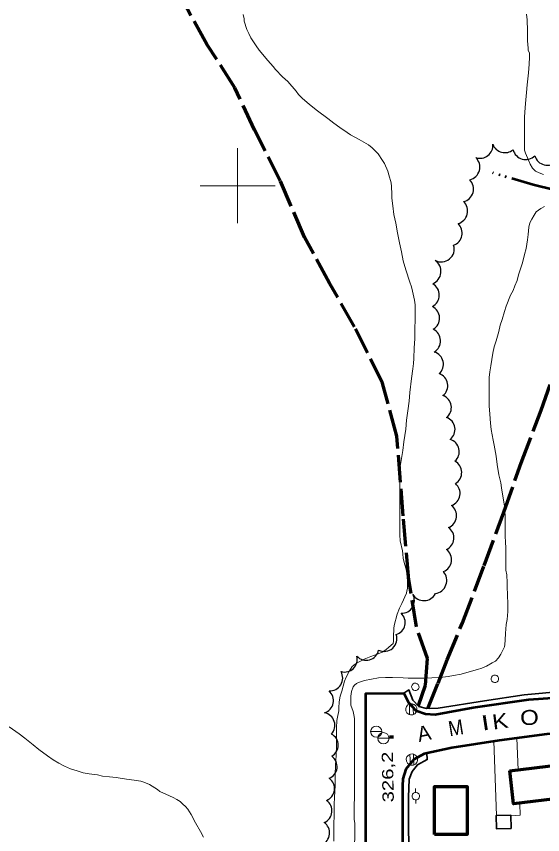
# Model space of a CAD drawing. Extents: x 240591 to 242335, y 5323482 to 5326937.
# Drawn here: x 240941 to 241081.4, y 5325426.8 to 5325645.2 of the extents above; entities that cross this region are included whole.
import ezdxf
from ezdxf.enums import TextEntityAlignment as Align

# ---------------------------------------------------------------- set-up
doc = ezdxf.new("R2010")
doc.units = 0
doc.header["$LTSCALE"] = 1.2
doc.linetypes.add('DASH_DOUBLE_DOT', pattern=[9.2, 5, -1.2, 0.3, -1.2, 0.3, -1.2])
doc.linetypes.add('LONG_DASHED', pattern=[7.5, 6, -1.5])
for name, color, linetype, lineweight in [('19', 7, 'Continuous', 13), ('2', 7, 'Continuous', 13), ('21', 7, 'Continuous', 53), ('22', 7, 'LONG_DASHED', 70), ('3', 7, 'Continuous', 140), ('31', 7, 'Continuous', 70), ('36', 7, 'Continuous', 13), ('4', 7, 'DASH_DOUBLE_DOT', 53), ('44', 7, 'Continuous', 25), ('61', 7, 'Continuous', 13)]:
    doc.layers.add(name, color=color, linetype=linetype, lineweight=lineweight)

msp = doc.modelspace()

# ---------------------------------------------------------------- linework, layer by layer
at = {"layer": '19'}
for p, q in [((241074.9, 5325444.1), (241074.5, 5325452.5)), ((241068.4, 5325451.7), (241069.1, 5325431.9))]:
    msp.add_line(p, q, dxfattribs=at)
msp.add_lwpolyline([(241072.9, 5325431.8), (241075.4, 5325432), (241075.3, 5325435)], dxfattribs=at)
at = {"layer": '2', "linetype": 'LONG_DASHED'}
for points in [[(241044, 5325502.5), (241043.4, 5325505.2), (241043.3, 5325506.8), (241043.3, 5325508.6), (241043.3, 5325511.3), (241043.3, 5325514.3), (241043.3, 5325517.3), (241043.3, 5325520.5), (241043.3, 5325523.9), (241043.4, 5325525), (241043.6, 5325526.1), (241044.1, 5325529.3), (241044.4, 5325531.6), (241044.9, 5325535), (241045.1, 5325537.4), (241045.4, 5325539.9), (241045.8, 5325542.5), (241046, 5325544.8), (241046.4, 5325548.5), (241046.8, 5325551.1), (241046.9, 5325552.5), (241047, 5325553.9), (241047.1, 5325556.7), (241047.3, 5325559.1), (241047.3, 5325561.3), (241047.4, 5325564.7), (241047.4, 5325567), (241047.4, 5325568.2), (241047.2, 5325569.4), (241046.7, 5325571.8), (241046.4, 5325573), (241046, 5325574.2), (241044.9, 5325577.5), (241044.2, 5325579.9), (241043.7, 5325582.3), (241043.2, 5325584.7), (241042.7, 5325587.4), (241042.2, 5325590), (241041.7, 5325592.3), (241041.4, 5325594.6), (241041.2, 5325596.7), (241041.2, 5325597.7), (241041.1, 5325599.8), (241041, 5325600.8), (241040.4, 5325602.9), (241040.1, 5325603.9), (241039.2, 5325605.9), (241038.7, 5325606.7), (241037.5, 5325608.5), (241036.7, 5325609.3), (241035.9, 5325610.1), (241034.9, 5325610.9), (241033.7, 5325611.6), (241032.4, 5325612.3), (241030.1, 5325613.6), (241029.2, 5325614.2), (241027.3, 5325615.5), (241025.7, 5325616.7), (241024.1, 5325617.9), (241021.3, 5325620), (241019.2, 5325621.7), (241017.2, 5325623.4), (241016.3, 5325624.3), (241015.6, 5325625.2), (241013.4, 5325627.8), (241012, 5325629.1), (241010.1, 5325631), (241009.5, 5325631.8), (241008.1, 5325633.4), (241005.8, 5325636.2), (241005, 5325637.3), (241003.5, 5325639.5), (241003, 5325640.6), (241002.5, 5325641.7), (241001.8, 5325643.9), (241001.8, 5325644.5), (241001.5, 5325645.7)], [(241077.9, 5325635.4), (241077.5, 5325636.2), (241077.5, 5325636.7), (241077.4, 5325638.7), (241077.4, 5325641.3), (241077.3, 5325644.3), (241077.1, 5325645.8)], [(240990.9, 5325426.1), (240990.1, 5325427.6), (240988.8, 5325429.9), (240987.6, 5325432.1), (240986.7, 5325433.6), (240986.1, 5325434.3), (240985.4, 5325434.9), (240984.7, 5325435.6), (240983.8, 5325436.1), (240982.8, 5325436.7), (240981.8, 5325437.1), (240979.3, 5325438.3), (240978.6, 5325438.8), (240976.5, 5325440.1), (240975, 5325440.8), (240974.2, 5325441), (240972.4, 5325441.3), (240970.4, 5325441.6), (240967.6, 5325442), (240965.8, 5325442.2), (240964, 5325442.4), (240962.6, 5325442.7), (240960.4, 5325443), (240958.8, 5325443.3), (240957.2, 5325443.8), (240955.4, 5325444.3), (240953.8, 5325445), (240952.3, 5325445.8), (240950.8, 5325446.7), (240949.3, 5325447.8), (240947, 5325449.5), (240945.5, 5325450.7), (240943.2, 5325452.5), (240941.7, 5325453.7), (240939.1, 5325455.5)]]:
    msp.add_lwpolyline(points, dxfattribs=at)
at = {"layer": '2'}
for points in [[(241081.6, 5325603), (241080.5, 5325603.4), (241079.5, 5325603.9), (241078.7, 5325604.7), (241078.1, 5325605.7), (241077.6, 5325606.8), (241076.8, 5325608.7), (241076.6, 5325609.5), (241076.6, 5325610.3), (241076.6, 5325611.9), (241076.6, 5325615.1), (241076.6, 5325618.3), (241076.7, 5325620.9), (241076.9, 5325622.9), (241077.1, 5325624.9), (241077.3, 5325626.9), (241077.6, 5325630.1), (241077.8, 5325632.4), (241077.9, 5325634.3), (241077.9, 5325635.4)], [(241076.6, 5325581.6), (241077, 5325583.2), (241077.4, 5325585.5), (241077.5, 5325587), (241077.7, 5325588.9), (241078, 5325590.1), (241078.5, 5325591.1), (241079.1, 5325592.1), (241079.7, 5325593), (241080.9, 5325593.9), (241081.9, 5325594.4)], [(241031.3, 5325429.7), (241031.1, 5325430.9), (241031.1, 5325431.7), (241031.1, 5325434.5), (241031.2, 5325436.8), (241031.2, 5325440), (241031.2, 5325442.5), (241031.2, 5325445.2), (241031.2, 5325448.3), (241031.2, 5325451.5), (241031.2, 5325454.6), (241031.2, 5325457.7), (241031.1, 5325458.3), (241030.8, 5325459.6), (241030.2, 5325461.3), (241030.2, 5325461.9), (241030.2, 5325463.7), (241030.4, 5325465), (241030.8, 5325466.2), (241031.2, 5325466.7), (241031.7, 5325467.1), (241032.3, 5325467.4), (241033.9, 5325467.9), (241035.7, 5325468.3), (241037.6, 5325468.6), (241039.5, 5325468.7), (241041.3, 5325468.7), (241044.2, 5325468.6), (241045.5, 5325468.5), (241046.7, 5325468.5), (241049.7, 5325468.5), (241051.8, 5325468.6), (241054.8, 5325468.8), (241056.2, 5325469), (241057.6, 5325469.2), (241059.7, 5325469.6), (241061.2, 5325470), (241064, 5325470.8), (241065.2, 5325471.2), (241066.4, 5325471.7), (241067.9, 5325472.6), (241068.8, 5325473.1), (241069.6, 5325474), (241070.2, 5325474.9), (241070.7, 5325475.8), (241071.2, 5325476.9), (241071.3, 5325477.5), (241071.4, 5325478.7), (241071.5, 5325480.5), (241071.6, 5325481.6), (241071.7, 5325482.9), (241071.9, 5325484.2), (241072.1, 5325486.3), (241072.1, 5325488), (241072, 5325491), (241071.9, 5325492.6), (241071.9, 5325494), (241071.8, 5325496.1), (241071.6, 5325497.4), (241071.6, 5325498.8), (241071.6, 5325500.7), (241071.6, 5325503.3), (241071.5, 5325504.8), (241071.4, 5325506.4), (241071.4, 5325508), (241071.4, 5325511.1), (241071.3, 5325513.9), (241071.1, 5325515.1), (241070.8, 5325517.1), (241070.4, 5325519.3), (241070.2, 5325520.7), (241069.7, 5325522.8), (241069.3, 5325525.6), (241069, 5325527.8), (241068.5, 5325530.7), (241068.2, 5325532.1), (241067.7, 5325534.9), (241067.5, 5325536.6), (241067.3, 5325539), (241067.1, 5325541.2), (241067.1, 5325542.8), (241067.1, 5325545.8), (241067.1, 5325548.8), (241067.3, 5325550.3), (241067.6, 5325551.9), (241067.8, 5325553.6), (241068.1, 5325555.3), (241068.5, 5325557), (241069, 5325558.6), (241069.7, 5325561.1), (241070.1, 5325562.8), (241070.6, 5325564.3), (241071.2, 5325566.4), (241071.7, 5325567.8), (241072.8, 5325570.8), (241073.5, 5325572), (241074, 5325573.3), (241074.6, 5325574.7), (241075, 5325576.2), (241076, 5325579.4), (241076.6, 5325581.6)], [(241039.6, 5325476.1), (241040.4, 5325476.8), (241041.5, 5325477.8), (241041.6, 5325478.4), (241041.6, 5325479.6), (241041.7, 5325481.8), (241041.8, 5325482.6), (241042.6, 5325485.6), (241043.2, 5325487.2), (241043.8, 5325488.5), (241045.1, 5325491.2), (241045.2, 5325491.8), (241045.3, 5325492.5), (241045.3, 5325494.5), (241045.2, 5325496.5), (241045, 5325497.6), (241044.6, 5325498.8), (241044.2, 5325500.5), (241044.1, 5325501.7), (241044, 5325502.5)], [(241025.7, 5325425), (241025.7, 5325427), (241025.7, 5325429.5), (241025.8, 5325432), (241025.8, 5325434.8), (241025.9, 5325436.8), (241026, 5325439.9), (241026, 5325442.6), (241026.1, 5325445.4), (241026.3, 5325447.9), (241026.4, 5325450.6), (241026.4, 5325452.5), (241026.4, 5325455.3), (241026.5, 5325457.2), (241026.7, 5325458.1), (241027, 5325459.8), (241027, 5325460.6), (241027.1, 5325462.2), (241027.4, 5325463.7), (241027.8, 5325465.1), (241028.5, 5325467.7), (241029, 5325468.8), (241029.9, 5325470.5), (241030.6, 5325471.6), (241031.5, 5325472.4), (241032.6, 5325473), (241033.8, 5325473.6), (241035.6, 5325474.3), (241037.5, 5325475), (241038.6, 5325475.5), (241039.6, 5325476.1)], [(241034.3, 5325387.9), (241034.1, 5325388.1), (241033.8, 5325388.5), (241032.5, 5325390.8), (241031.9, 5325392.2), (241031.5, 5325393.8), (241031.2, 5325395.5), (241030.9, 5325398), (241030.9, 5325399.6), (241030.9, 5325402.6), (241030.9, 5325405.3), (241030.9, 5325407.9), (241030.9, 5325410.9), (241030.9, 5325414), (241031, 5325416.2), (241031, 5325418.5), (241031, 5325421), (241031.2, 5325423.8), (241031.3, 5325426.5), (241031.3, 5325428.5), (241031.3, 5325429.7)]]:
    msp.add_lwpolyline(points, dxfattribs=at)
at = {"layer": '21'}
for points in [[(241034.2, 5325405), (241034.2, 5325464.4), (241044.4, 5325464.5), (241045.6, 5325462), (241047.6, 5325459.9), (241050.1, 5325459), (241052.7, 5325458.8), (241062.9, 5325460.7), (241077.7, 5325462.8), (241093, 5325463.9), (241106.1, 5325464.3), (241117.7, 5325464.4), (241142.1, 5325464), (241173.4, 5325463.4), (241199.9, 5325463)], [(241199.5, 5325453.7), (241163, 5325454.1), (241128.5, 5325454.5), (241108.9, 5325454.9), (241094.4, 5325454.2), (241082.5, 5325453.6), (241069.8, 5325451.9), (241057.2, 5325449.9), (241049.8, 5325448.3), (241047, 5325446.8), (241044.9, 5325444.2), (241044.1, 5325441.7), (241044, 5325439.8), (241044, 5325433.2), (241044, 5325396.4)]]:
    msp.add_lwpolyline(points, dxfattribs=at)
at = {"layer": '22'}
for points in [[(241048.3, 5325461.2), (241048.3, 5325461.2), (241050.1, 5325466.7), (241050.7, 5325473.8), (241047.7, 5325482.2), (241045.7, 5325494.8), (241044.2, 5325511.9), (241042.5, 5325533.1), (241038.7, 5325547.3), (241031.2, 5325562.3), (241024.5, 5325574), (241017.9, 5325586.3), (241011.4, 5325601.3), (241004.5, 5325614.9), (240999.3, 5325626.1), (240991.9, 5325637.6), (240985.8, 5325648.6), (240981.9, 5325656.2), (240976.3, 5325669.6)], [(241050.8, 5325460.4), (241053.5, 5325467.2), (241055.9, 5325473.4), (241060, 5325483.3), (241065.8, 5325498.6), (241071, 5325512.8), (241075.7, 5325526), (241081, 5325540.1), (241084.7, 5325550.6), (241088.3, 5325559.6), (241091.3, 5325566.4), (241095.7, 5325572.4), (241099.9, 5325575.3), (241102.2, 5325575.2), (241103.9, 5325575.2)]]:
    msp.add_lwpolyline(points, dxfattribs=at)
at = {"layer": '22', "linetype": 'Continuous', "lineweight": 35}
for points in [[(241044.4, 5325464.5), (241045.7, 5325465.4), (241046.8, 5325462.7), (241048.4, 5325461), (241050.4, 5325460.4), (241053.5, 5325460.5), (241065.9, 5325462.5), (241076.5, 5325464.1), (241087.1, 5325465.1), (241097.6, 5325465.8), (241105.9, 5325465.9), (241110.3, 5325473), (241113.6, 5325479), (241116.3, 5325482.8), (241120, 5325486.8), (241123.8, 5325488.9), (241126.4, 5325490), (241116.9, 5325502.2)], [(241050.5, 5325448.5), (241050.6, 5325446.8), (241048, 5325445.4), (241046.6, 5325443.6), (241045.8, 5325441.6), (241045.6, 5325436.8), (241045.7, 5325416), (241045.5, 5325393.4), (241045.7, 5325380.3), (241046.1, 5325378.3), (241044.8, 5325377.9), (241044.8, 5325377.9)]]:
    msp.add_lwpolyline(points, dxfattribs=at)
at = {"layer": '3'}
msp.add_line((241041.1, 5325452.4), (241041.1, 5325453.2), dxfattribs=at)
at = {"layer": '31'}
for points in [[(241072.6, 5325443.8), (241085.8, 5325445.4), (241086.9, 5325436.6), (241073.6, 5325435)], [(241052.5, 5325426.8), (241052.5, 5325439.6), (241061.3, 5325439.6), (241061.3, 5325426.8)]]:
    msp.add_lwpolyline(points, close=True, dxfattribs=at)
at = {"layer": '31', "lineweight": 35}
msp.add_lwpolyline([(241073, 5325428.4), (241069.1, 5325428.3), (241069, 5325431.9), (241072.9, 5325432)], close=True, dxfattribs=at)
at = {"layer": '36'}
for p, q in [((241045.9, 5325461.6), (241045.9, 5325458.7)), ((241046.9, 5325458.8), (241046.8, 5325461.7)), ((241035.5, 5325454.3), (241038.5, 5325454.3)), ((241037.4, 5325452.5), (241040.4, 5325452.5)), ((241046, 5325448.2), (241046.1, 5325445.3)), ((241047, 5325445.4), (241046.9, 5325448.3)), ((241047.5, 5325439.1), (241047.5, 5325438.1)), ((241047.6, 5325435.1), (241047.6, 5325436.1))]:
    msp.add_line(p, q, dxfattribs=at)
for centre in [(241037.009, 5325454.252), (241038.909, 5325452.492)]:
    msp.add_circle(centre, 1.5, dxfattribs=at)
for centre, major_axis in [((241068.653, 5325468.33), (0.261, -0.965)), ((241047.423, 5325466.19), (0.261, -0.965)), ((241046.364, 5325460.217), (-0.396, 1.465)), ((241046.514, 5325446.787), (-0.396, 1.465)), ((241047.541, 5325437.039), (-0.261, 0.965))]:
    msp.add_ellipse(centre, major_axis=major_axis, ratio=0.99964, dxfattribs=at)
at = {"layer": '4'}
msp.add_lwpolyline([(241196.5, 5325508), (241219.1, 5325507.9), (241219.9, 5325515.4), (241220.8, 5325540.7), (241222.4, 5325566.1), (241222.6, 5325578), (241218.8, 5325583.5), (241212, 5325585.1), (241194.7, 5325587.1), (241180.8, 5325588.6), (241163.8, 5325591.3), (241150.1, 5325591.7), (241139.4, 5325590.1), (241131.8, 5325590), (241122.1, 5325590.2), (241109.5, 5325593.2), (241095, 5325596.4), (241078.9, 5325600.2), (241068.1, 5325603.4)], dxfattribs=at)
at = {"layer": '44'}
for centre, radius, start, end in [((241057.907, 5325593.222), 3.475, 285.24101, 46.91549), ((241052.699, 5325546.621), 3.389, 308.53104, 70.67937), ((241056.406, 5325523.432), 3.404, 300.22447, 62.08631)]:
    msp.add_arc(centre, radius, start, end, dxfattribs=at)
for centre, major_axis, ratio, start_param, end_param in [((241064.699, 5325610.744), (1.552, -3.065), 0.999928, 5.4796167, 7.4717561), ((241071.326, 5325612.248), (2.672, -2.165), 0.997666, 4.1832638, 6.0849861), ((241076.881, 5325610.471), (-0.92, -3.386), 0.986169, 5.2252059, 7.3293445), ((241061.105, 5325604.98), (3.329, -1.166), 0.999299, 5.2940169, 7.4168902), ((241082.638, 5325608.937), (-0.899, -3.352), 0.996162, 5.2499327, 7.3719647), ((241059.492, 5325599.132), (3.307, -1.053), 0.996721, 5.2488922, 7.3701194), ((241056.487, 5325587.339), (0.852, 3.335), 0.999617, 3.7355329, 5.7884459), ((241054.369, 5325583.081), (2.203, 2.638), 0.999728, 3.3467619, 5.7090678), ((241050.679, 5325577.116), (3.504, -0.789), 0.999711, 5.3343711, 7.4607963), ((241050.356, 5325570.805), (-1.713, 3.012), 0.999995, 3.11573, 5.2452784), ((241050.426, 5325564.656), (3.464, 0.136), 0.999951, 5.2171802, 7.3466704), ((241050.655, 5325558.573), (3.485, 0.146), 0.999978, 5.2211516, 7.3468031), ((241051.542, 5325552.337), (-3.254, 0.97), 0.999983, 2.5961259, 4.7220777), ((241053.659, 5325540.776), (3.351, 0.544), 0.999909, 5.2188454, 7.3471301), ((241054.627, 5325534.917), (3.343, -0.55), 0.99996, 5.5451038, 7.6762565), ((241055.752, 5325528.998), (-2.313, 2.5), 0.999995, 3.1160165, 5.245322), ((241055.983, 5325517.858), (-2.609, 2.165), 0.999983, 2.5930025, 4.7229284), ((241055.032, 5325511.936), (3.367, -0.469), 0.999909, 5.2232343, 7.3458351), ((241054.347, 5325505.974), (3.383, -0.312), 0.998545, 5.2202467, 7.3441412), ((241053.703, 5325500.138), (-2.715, 2.039), 0.999983, 2.5910992, 4.7204154), ((241052.25, 5325494.638), (3.36, -1.217), 0.999995, 5.2201584, 7.3452522), ((241043.797, 5325489.237), (2.883, -1.767), 0.999634, 5.218396, 7.3475377), ((241049.721, 5325492.701), (2.942, 1.866), 0.999995, 3.1198639, 5.2435452), ((241041.353, 5325483.395), (-1.133, 3.175), 0.999244, 3.0922057, 5.1900435), ((241039.153, 5325479.051), (1.462, 3.033), 0.999595, 3.1253317, 5.5037092), ((241028.575, 5325473.536), (-0.553, 3.322), 0.999141, 2.6854077, 4.8188666), ((241034.33, 5325476.668), (2.823, -1.847), 0.999507, 4.4448289, 6.6772419), ((241024.563, 5325468.627), (2.958, -1.835), 0.999865, 5.2208426, 7.3431749), ((241022.16, 5325462.554), (3.361, -0.69), 0.999327, 5.2164728, 7.3448484), ((241022.543, 5325455.922), (3.288, 0.956), 0.997644, 5.2601457, 7.3845113), ((241023.45, 5325450.631), (-2.977, 1.644), 0.999983, 2.5954795, 4.7202934), ((241023.154, 5325444.925), (3.335, -0.652), 0.99937, 5.2999195, 7.4228122), ((241022.472, 5325439.042), (3.369, -0.398), 0.999909, 5.2163746, 7.345288), ((241021.798, 5325433.127), (3.372, -0.368), 0.999722, 5.2182564, 7.3495385), ((241021.156, 5325427.225), (-1.399, 3.093), 0.999994, 3.1177479, 5.2448597)]:
    msp.add_ellipse(centre, major_axis=major_axis, ratio=ratio, start_param=start_param, end_param=end_param, dxfattribs=at)
at = {"layer": '61'}
for points in [[(241000, 5325610), (241000, 5325600), (241000, 5325590)], [(240990, 5325600), (241000, 5325600), (241010, 5325600)]]:
    msp.add_lwpolyline(points, dxfattribs=at)

# ---------------------------------------------------------------- texts
at = {"layer": '21'}
for s, rotation, width, p in [('K', 7.364, 1.2, (241068.2, 5325454.8)), ('O', 3.313, 1.2, (241075.5, 5325455.9)), ('M', 9.314, 0.9, (241056.6, 5325453)), ('I', 8.731, 1.5, (241065.3, 5325454.5))]:
    msp.add_text(s, height=4, rotation=rotation, dxfattribs=dict(at, width=width)).set_placement(p)
msp.add_text('A', height=4, rotation=11.753, dxfattribs=at).set_placement((241048.4, 5325451.5))
at = {"layer": '3', "width": 1.35}
msp.add_text('326,2', height=3, rotation=91.053, dxfattribs=at).set_placement((241041.446, 5325448.945), align=Align.RIGHT)

doc.saveas('drawing.dxf')
